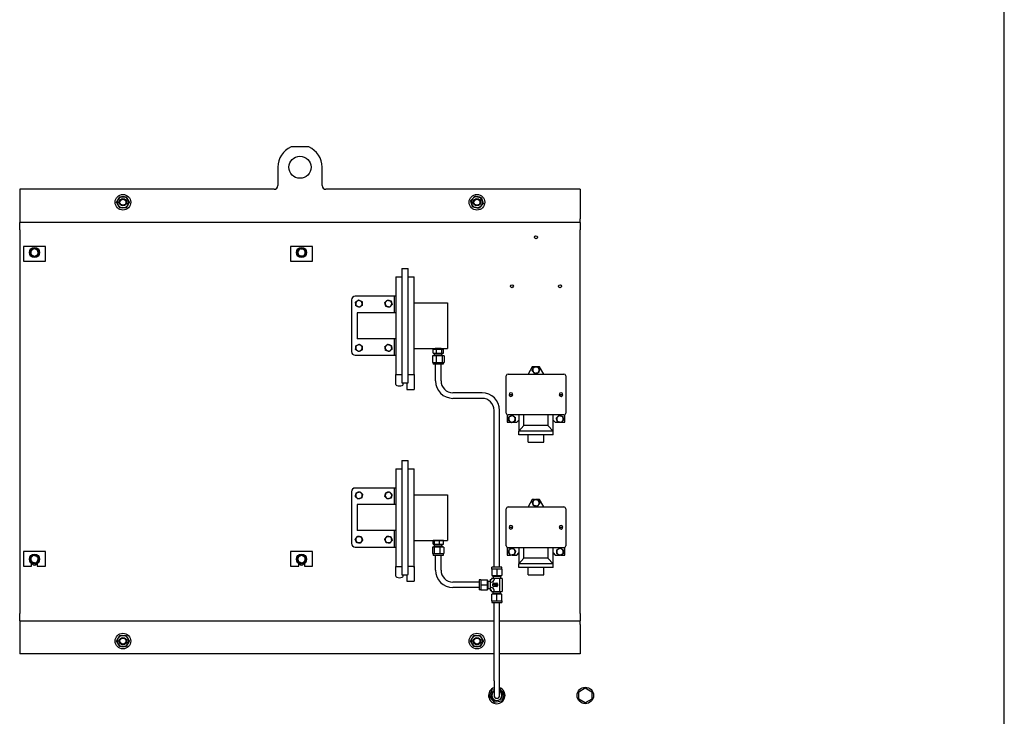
# Model space of a CAD drawing. Header units: inches. Extents: x 24 to 1128, y -69 to 748.
# Tile 266 of 656: x 402 to 469, y 194 to 241. Entities that reach past the tile are written whole.
import ezdxf

# ---------------------------------------------------------------- set-up
doc = ezdxf.new("R2010")
doc.units = ezdxf.units.IN
doc.header["$LTSCALE"] = 32
doc.header["$MEASUREMENT"] = 0
doc.layers.add('Visible (ANSI)', color=7, linetype='Continuous', lineweight=30)

msp = doc.modelspace()

# ---------------------------------------------------------------- linework, layer by layer
at = {"layer": 'Visible (ANSI)'}
for p, q in [((468.78063, 169.86817), (468.78063, 339.73367)), ((421.63011, 232.29617), (420.43115, 232.29617)), ((419.53063, 230.92117), (419.53063, 229.67117)), ((422.53063, 229.67117), (422.53063, 230.92117)), ((419.28063, 229.42117), (402.03063, 229.42117)), ((402.03063, 229.42117), (402.03063, 227.42117)), ((440.03063, 229.42117), (422.78063, 229.42117)), ((440.03063, 229.42117), (440.03063, 227.42117)), ((402.03063, 227.42117), (402.03063, 227.17117)), ((402.03063, 226.67117), (402.03063, 227.17117)), ((440.03063, 227.17117), (402.03063, 227.17117)), ((440.03063, 227.17117), (440.03063, 227.42117)), ((440.03063, 227.17117), (440.03063, 226.67117)), ((402.03063, 226.67117), (402.03063, 200.67117)), ((440.03063, 200.67117), (440.03063, 226.67117)), ((402.28038, 225.55492), (402.28038, 224.55492)), ((403.78038, 225.55492), (402.28038, 225.55492)), ((403.78038, 224.55492), (403.78038, 225.55492)), ((420.38942, 225.55492), (420.38942, 224.55492)), ((421.88942, 225.55492), (420.38942, 225.55492)), ((421.88942, 224.55492), (421.88942, 225.55492)), ((402.28038, 224.55492), (403.78038, 224.55492)), ((420.38942, 224.55492), (421.88942, 224.55492)), ((427.93513, 224.04617), (427.93513, 216.29617)), ((427.93513, 224.04617), (428.37613, 224.04617)), ((428.37613, 216.30116), (428.37613, 224.04617)), ((427.53063, 223.48367), (427.53063, 216.85867)), ((427.53063, 223.48367), (427.93513, 223.48367)), ((428.37613, 223.48367), (428.78063, 223.48367)), ((428.78063, 216.85867), (428.78063, 223.48367)), ((424.53063, 221.92117), (424.53063, 218.42117)), ((427.41063, 222.17117), (424.78063, 222.17117)), ((427.41063, 222.17117), (427.41063, 221.04617)), ((427.53063, 222.17117), (427.41063, 222.17117)), ((428.78063, 221.71804), (431.03063, 221.71804)), ((431.03063, 221.71804), (431.03063, 218.62429)), ((424.90563, 221.04617), (424.90563, 219.29617)), ((427.53063, 221.04617), (424.90563, 221.04617)), ((427.53063, 219.29617), (424.90563, 219.29617)), ((427.41063, 219.29617), (427.41063, 218.17117)), ((428.78063, 218.62429), (431.03063, 218.62429)), ((430.28515, 218.56367), (430.05083, 218.56367)), ((430.05083, 218.32351), (430.05083, 218.56367)), ((430.05083, 218.32351), (430.28515, 218.32351)), ((430.15813, 218.18572), (430.15813, 218.32351)), ((430.19796, 218.62429), (430.19794, 218.62367)), ((430.61333, 218.62367), (430.19794, 218.62367)), ((430.21613, 218.56367), (430.21613, 218.62367)), ((430.63996, 218.56367), (430.28515, 218.56367)), ((430.28515, 218.32351), (430.28515, 218.56367)), ((430.28515, 218.32351), (430.63996, 218.32351)), ((430.59513, 218.56367), (430.59513, 218.62367)), ((430.61331, 218.62429), (430.61333, 218.62367)), ((430.76044, 218.56367), (430.63996, 218.56367)), ((430.63996, 218.32351), (430.63996, 218.56367)), ((430.63996, 218.32351), (430.76044, 218.32351)), ((430.65313, 218.18572), (430.65313, 218.32351)), ((430.76044, 218.32351), (430.76044, 218.56367)), ((424.78063, 218.17117), (427.41063, 218.17117)), ((427.41063, 218.17117), (427.53063, 218.17117)), ((430.27301, 218.12667), (430.01506, 218.12667)), ((430.01506, 218.12667), (430.01506, 217.68965)), ((430.01506, 217.68965), (430.27301, 217.68965)), ((430.07163, 217.68965), (430.07163, 217.56367)), ((430.68623, 218.18572), (430.12503, 218.18572)), ((430.12503, 218.12667), (430.12503, 218.18572)), ((430.66358, 218.12667), (430.27301, 218.12667)), ((430.27301, 218.12667), (430.27301, 217.68965)), ((430.27301, 217.68965), (430.66358, 217.68965)), ((430.7962, 218.12667), (430.66358, 218.12667)), ((430.66358, 218.12667), (430.66358, 217.68965)), ((430.66358, 217.68965), (430.7962, 217.68965)), ((430.68623, 218.12667), (430.68623, 218.18572)), ((430.73963, 217.68965), (430.73963, 217.56367)), ((430.7962, 218.12667), (430.7962, 217.68965)), ((430.73963, 217.56367), (430.07163, 217.56367)), ((430.21813, 216.43867), (430.21813, 217.56367)), ((430.59313, 216.43867), (430.59313, 217.56367)), ((436.78063, 217.39117), (436.49484, 216.89617)), ((437.0194, 217.39117), (436.78063, 217.39117)), ((437.28063, 217.39117), (437.134, 217.39117)), ((437.56642, 216.89617), (437.28063, 217.39117)), ((427.53063, 216.85867), (427.93513, 216.85867)), ((427.53063, 216.18694), (427.53063, 216.85867)), ((427.93513, 216.29617), (428.28063, 216.29617)), ((428.03063, 216.18694), (428.03063, 216.29617)), ((428.28063, 216.29617), (428.28063, 215.85867)), ((428.78063, 216.85867), (428.78063, 215.85867)), ((435.01563, 214.25117), (435.01563, 216.77117)), ((435.14063, 216.89617), (438.92063, 216.89617)), ((439.04563, 216.77117), (439.04563, 214.25117)), ((428.28063, 215.85867), (428.78063, 215.85867)), ((433.37463, 215.62617), (431.40563, 215.62617)), ((433.37463, 215.25117), (431.40563, 215.25117)), ((435.20603, 215.52117), (435.23742, 215.52117)), ((435.23742, 215.50117), (435.20603, 215.50117)), ((435.23742, 215.52117), (435.42385, 215.52117)), ((435.42385, 215.50117), (435.23742, 215.50117)), ((435.42385, 215.52117), (435.45523, 215.52117)), ((435.45523, 215.50117), (435.42385, 215.50117)), ((438.60603, 215.52117), (438.63742, 215.52117)), ((438.63742, 215.50117), (438.60603, 215.50117)), ((438.63742, 215.52117), (438.82385, 215.52117)), ((438.82385, 215.50117), (438.63742, 215.50117)), ((438.82385, 215.52117), (438.85523, 215.52117)), ((438.85523, 215.50117), (438.82385, 215.50117)), ((434.18713, 203.80867), (434.18713, 214.43867)), ((434.56213, 203.80867), (434.56213, 214.43867)), ((435.07813, 214.14292), (435.07813, 213.63117)), ((435.07813, 213.63117), (435.33347, 213.63117)), ((438.92063, 214.12617), (435.14063, 214.12617)), ((435.44748, 213.63117), (435.72363, 213.63117)), ((435.72363, 213.63117), (435.87563, 213.78317)), ((435.87563, 214.12617), (435.87563, 213.03117)), ((436.21813, 213.40617), (436.21813, 214.12617)), ((437.84313, 214.12617), (437.84313, 213.40617)), ((438.18563, 213.03117), (438.18563, 214.12617)), ((438.18563, 213.78317), (438.33763, 213.63117)), ((438.33763, 213.63117), (438.63912, 213.63117)), ((438.75402, 213.63117), (438.98313, 213.63117)), ((438.98313, 213.63117), (438.98313, 214.14292)), ((435.87563, 213.03117), (436.21813, 213.40617)), ((438.18563, 213.03117), (435.87563, 213.03117)), ((435.87563, 212.78117), (435.87563, 213.03117)), ((437.84313, 213.40617), (436.21813, 213.40617)), ((437.84313, 213.40617), (438.18563, 213.03117)), ((438.18563, 212.78117), (438.18563, 213.03117)), ((438.18563, 212.78117), (435.87563, 212.78117)), ((436.50563, 212.28117), (436.50563, 212.78117)), ((436.50563, 212.28117), (437.55563, 212.28117)), ((437.55563, 212.28117), (437.55563, 212.78117)), ((427.93513, 211.04617), (427.93513, 203.29617)), ((427.93513, 211.04617), (428.37613, 211.04617)), ((428.37613, 203.30116), (428.37613, 211.04617)), ((427.53063, 210.48367), (427.53063, 203.85867)), ((427.53063, 210.48367), (427.93513, 210.48367)), ((428.37613, 210.48367), (428.78063, 210.48367)), ((428.78063, 203.85867), (428.78063, 210.48367)), ((427.41063, 209.17117), (424.78063, 209.17117)), ((427.41063, 209.17117), (427.41063, 208.04617)), ((427.53063, 209.17117), (427.41063, 209.17117)), ((424.53063, 208.92117), (424.53063, 205.42117)), ((428.78063, 208.71804), (431.03063, 208.71804)), ((431.03063, 208.71804), (431.03063, 205.62429)), ((436.78063, 208.39117), (436.49484, 207.89617)), ((436.93041, 208.39117), (436.78063, 208.39117)), ((437.28063, 208.39117), (437.04524, 208.39117)), ((437.56642, 207.89617), (437.28063, 208.39117)), ((424.90563, 208.04617), (424.90563, 206.29617)), ((427.53063, 208.04617), (424.90563, 208.04617)), ((435.01563, 205.25117), (435.01563, 207.77117)), ((435.14063, 207.89617), (438.92063, 207.89617)), ((439.04563, 207.77117), (439.04563, 205.25117)), ((427.53063, 206.29617), (424.90563, 206.29617)), ((427.41063, 206.29617), (427.41063, 205.17117)), ((435.20603, 206.52117), (435.23742, 206.52117)), ((435.23742, 206.50117), (435.20603, 206.50117)), ((435.23742, 206.52117), (435.42385, 206.52117)), ((435.42385, 206.50117), (435.23742, 206.50117)), ((435.42385, 206.52117), (435.45523, 206.52117)), ((435.45523, 206.50117), (435.42385, 206.50117)), ((438.60603, 206.52117), (438.63742, 206.52117)), ((438.63742, 206.50117), (438.60603, 206.50117)), ((438.63742, 206.52117), (438.82385, 206.52117)), ((438.82385, 206.50117), (438.63742, 206.50117)), ((438.82385, 206.52117), (438.85523, 206.52117)), ((438.85523, 206.50117), (438.82385, 206.50117)), ((428.78063, 205.62429), (431.03063, 205.62429)), ((430.14994, 205.60867), (430.05728, 205.60867)), ((430.05728, 205.36851), (430.05728, 205.60867)), ((430.49829, 205.60867), (430.14994, 205.60867)), ((430.14994, 205.36851), (430.14994, 205.60867)), ((430.21613, 205.60867), (430.21613, 205.62429)), ((430.75398, 205.60867), (430.49829, 205.60867)), ((430.49829, 205.36851), (430.49829, 205.60867)), ((430.59513, 205.60867), (430.59513, 205.62429)), ((430.75398, 205.36851), (430.75398, 205.60867)), ((424.78063, 205.17117), (427.41063, 205.17117)), ((427.41063, 205.17117), (427.53063, 205.17117)), ((430.12417, 205.17167), (430.02217, 205.17167)), ((430.02217, 205.17167), (430.02217, 204.73465)), ((430.05728, 205.36851), (430.14994, 205.36851)), ((430.50763, 205.17167), (430.12417, 205.17167)), ((430.12417, 205.17167), (430.12417, 204.73465)), ((430.68623, 205.23072), (430.12503, 205.23072)), ((430.12503, 205.17167), (430.12503, 205.23072)), ((430.14994, 205.36851), (430.49829, 205.36851)), ((430.15813, 205.23072), (430.15813, 205.36851)), ((430.49829, 205.36851), (430.75398, 205.36851)), ((430.7891, 205.17167), (430.50763, 205.17167)), ((430.50763, 205.17167), (430.50763, 204.73465)), ((430.65313, 205.23072), (430.65313, 205.36851)), ((430.68623, 205.17167), (430.68623, 205.23072)), ((430.7891, 205.17167), (430.7891, 204.73465)), ((435.07813, 205.14292), (435.07813, 204.63117)), ((438.92063, 205.12617), (435.14063, 205.12617)), ((435.87563, 205.12617), (435.87563, 204.03117)), ((436.21813, 204.40617), (436.21813, 205.12617)), ((437.84313, 205.12617), (437.84313, 204.40617)), ((438.18563, 204.03117), (438.18563, 205.12617)), ((438.98313, 204.63117), (438.98313, 205.14292)), ((403.78038, 204.86988), (402.28038, 204.86988)), ((402.28038, 204.86988), (402.28038, 203.86988)), ((403.78038, 203.86988), (403.78038, 204.86988)), ((421.88942, 204.86988), (420.38942, 204.86988)), ((420.38942, 204.86988), (420.38942, 203.86988)), ((421.88942, 203.86988), (421.88942, 204.86988)), ((430.02217, 204.73465), (430.12417, 204.73465)), ((430.07163, 204.73465), (430.07163, 204.60867)), ((430.73963, 204.60867), (430.07163, 204.60867)), ((430.12417, 204.73465), (430.50763, 204.73465)), ((430.21813, 203.60867), (430.21813, 204.60867)), ((430.50763, 204.73465), (430.7891, 204.73465)), ((430.59313, 203.60867), (430.59313, 204.60867)), ((430.73963, 204.73465), (430.73963, 204.60867)), ((435.07813, 204.63117), (435.2934, 204.63117)), ((435.40739, 204.63117), (435.72363, 204.63117)), ((435.72363, 204.63117), (435.87563, 204.78317)), ((435.87563, 204.03117), (436.21813, 204.40617)), ((437.84313, 204.40617), (436.21813, 204.40617)), ((437.84313, 204.40617), (438.18563, 204.03117)), ((438.18563, 204.78317), (438.33763, 204.63117)), ((438.33763, 204.63117), (438.59724, 204.63117)), ((438.71119, 204.63117), (438.98313, 204.63117)), ((402.28038, 203.86988), (402.84038, 203.86988)), ((402.84038, 203.86988), (402.84038, 204.06341)), ((403.22038, 204.06341), (403.22038, 203.86988)), ((403.22038, 203.86988), (403.78038, 203.86988)), ((420.38942, 203.86988), (420.95038, 203.86988)), ((420.95038, 203.86988), (420.95038, 204.06341)), ((421.33038, 204.06341), (421.33038, 203.86988)), ((421.33038, 203.86988), (421.88942, 203.86988)), ((427.53063, 203.85867), (427.93513, 203.85867)), ((427.53063, 203.18694), (427.53063, 203.85867)), ((428.78063, 203.85867), (428.78063, 202.85867)), ((434.37463, 203.68269), (434.03063, 203.68269)), ((434.03063, 203.68269), (434.03063, 203.24567)), ((434.70863, 203.80867), (434.04063, 203.80867)), ((434.04063, 203.68269), (434.04063, 203.80867)), ((434.71863, 203.68269), (434.37463, 203.68269)), ((434.37463, 203.68269), (434.37463, 203.24567)), ((434.70863, 203.68269), (434.70863, 203.80867)), ((434.71863, 203.68269), (434.71863, 203.24567)), ((438.18563, 204.03117), (435.87563, 204.03117)), ((435.87563, 203.78117), (435.87563, 204.03117)), ((438.18563, 203.78117), (435.87563, 203.78117)), ((436.50563, 203.28117), (436.50563, 203.78117)), ((437.55563, 203.28117), (437.55563, 203.78117)), ((438.18563, 203.78117), (438.18563, 204.03117)), ((427.93513, 203.29617), (428.28063, 203.29617)), ((428.03063, 203.18694), (428.03063, 203.29617)), ((428.28063, 203.29617), (428.28063, 202.85867)), ((433.17463, 202.94267), (433.17463, 202.27467)), ((433.30062, 202.94267), (433.17463, 202.94267)), ((433.30062, 202.95267), (433.30062, 202.60867)), ((433.30062, 202.95267), (433.73763, 202.95267)), ((433.73763, 202.60867), (433.73763, 202.95267)), ((433.93448, 202.96963), (433.93448, 202.78915)), ((433.93448, 202.96963), (434.00383, 202.96963)), ((434.19415, 203.04883), (434.01368, 203.04883)), ((434.01368, 203.04883), (434.01368, 202.97947)), ((434.03063, 203.24567), (434.37463, 203.24567)), ((434.09403, 203.24567), (434.09403, 203.18662)), ((434.09403, 203.18662), (434.65523, 203.18662)), ((434.12713, 203.18662), (434.12713, 203.04883)), ((434.55511, 203.04883), (434.19415, 203.04883)), ((434.19415, 203.04883), (434.19415, 202.97947)), ((434.37463, 203.24567), (434.71863, 203.24567)), ((434.55511, 203.04883), (434.55511, 202.16851)), ((434.73559, 203.04883), (434.55511, 203.04883)), ((434.62213, 203.18662), (434.62213, 203.04883)), ((434.65523, 203.24567), (434.65523, 203.18662)), ((434.73559, 203.04883), (434.73559, 202.16851)), ((436.50563, 203.28117), (437.55563, 203.28117)), ((428.28063, 202.85867), (428.78063, 202.85867)), ((433.17463, 202.79617), (431.40563, 202.79617)), ((433.17463, 202.42117), (431.40563, 202.42117)), ((433.30062, 202.27467), (433.17463, 202.27467)), ((433.30062, 202.60867), (433.30062, 202.26467)), ((433.30062, 202.60867), (433.73763, 202.60867)), ((433.30062, 202.26467), (433.73763, 202.26467)), ((433.73763, 202.88927), (433.79668, 202.88927)), ((433.73763, 202.26467), (433.73763, 202.60867)), ((433.73763, 202.32807), (433.79668, 202.32807)), ((433.79668, 202.32807), (433.79668, 202.88927)), ((433.79668, 202.85617), (433.93448, 202.85617)), ((433.79668, 202.36117), (433.93448, 202.36117)), ((433.93448, 202.78915), (434.00383, 202.78915)), ((433.93448, 202.78915), (433.93448, 202.42819)), ((433.93448, 202.42819), (434.00383, 202.42819)), ((433.93448, 202.42819), (433.93448, 202.24771)), ((434.1127, 202.72924), (434.1117, 202.72924)), ((434.1122, 202.53239), (434.1122, 202.68495)), ((434.15649, 202.72924), (434.37795, 202.72924)), ((434.15649, 202.68495), (434.15649, 202.64066)), ((434.28936, 202.68495), (434.15649, 202.68495)), ((434.15649, 202.64066), (434.24507, 202.64066)), ((434.37795, 202.4881), (434.15649, 202.4881)), ((434.24507, 202.64066), (434.24507, 202.59883)), ((434.28936, 202.59637), (434.28936, 202.68495)), ((434.33365, 202.59637), (434.28936, 202.59637)), ((434.37795, 202.68495), (434.33365, 202.68495)), ((434.33365, 202.68495), (434.33365, 202.59637)), ((434.37795, 202.59883), (434.37795, 202.68495)), ((434.42224, 202.68495), (434.42224, 202.53239)), ((433.93448, 202.24771), (434.00383, 202.24771)), ((434.01368, 202.16851), (434.01368, 202.23787)), ((434.01368, 202.16851), (434.19415, 202.16851)), ((434.37463, 201.97167), (434.03063, 201.97167)), ((434.03063, 201.53465), (434.03063, 201.97167)), ((434.65523, 202.03072), (434.09403, 202.03072)), ((434.09403, 201.97167), (434.09403, 202.03072)), ((434.12713, 202.03072), (434.12713, 202.16851)), ((434.19415, 202.16851), (434.19415, 202.23787)), ((434.19415, 202.16851), (434.55511, 202.16851)), ((434.37463, 201.53465), (434.37463, 201.97167)), ((434.71863, 201.97167), (434.37463, 201.97167)), ((434.55511, 202.16851), (434.73559, 202.16851)), ((434.62213, 202.03072), (434.62213, 202.16851)), ((434.65523, 201.97167), (434.65523, 202.03072)), ((434.71863, 201.53465), (434.71863, 201.97167)), ((434.03063, 201.53465), (434.37463, 201.53465)), ((434.04063, 201.53465), (434.04063, 201.40867)), ((434.04063, 201.40867), (434.70863, 201.40867)), ((434.18713, 196.10867), (434.18713, 201.40867)), ((434.37463, 201.53465), (434.71863, 201.53465)), ((434.56213, 196.10867), (434.56213, 201.40867)), ((434.70863, 201.53465), (434.70863, 201.40867)), ((402.03063, 200.17117), (402.03063, 200.67117)), ((440.03063, 200.67117), (440.03063, 200.17117)), ((402.03063, 200.17117), (402.03063, 199.92117)), ((402.03063, 200.17117), (434.18713, 200.17117)), ((402.03063, 199.92117), (402.03063, 197.92117)), ((434.56213, 200.17117), (440.03063, 200.17117)), ((440.03063, 199.92117), (440.03063, 200.17117)), ((440.03063, 199.92117), (440.03063, 197.92117)), ((434.18713, 197.92117), (402.03063, 197.92117)), ((440.03063, 197.92117), (434.56213, 197.92117)), ((434.18713, 196.10867), (434.18713, 195.10867)), ((434.56213, 195.10867), (434.56213, 196.10867)), ((439.93463, 195.3627), (440.37463, 195.61674)), ((440.37463, 195.61674), (440.81463, 195.3627)), ((433.8788, 195.01193), (434.04293, 195.4897)), ((434.2105, 194.63089), (433.8788, 195.01193)), ((433.98477, 195.0326), (434.11382, 195.40827)), ((434.24558, 194.733), (433.98477, 195.0326)), ((434.04293, 195.4897), (434.18713, 195.51784)), ((434.11382, 195.40827), (434.18713, 195.42257)), ((434.56213, 195.5596), (434.87046, 195.20541)), ((434.56213, 195.4172), (434.7645, 195.18474)), ((434.7645, 195.18474), (434.63544, 194.80907)), ((434.87046, 195.20541), (434.70633, 194.72764)), ((439.93463, 194.85464), (439.93463, 195.3627)), ((440.81463, 195.3627), (440.81463, 194.85464)), ((434.70633, 194.72764), (434.2105, 194.63089)), ((434.63544, 194.80907), (434.24558, 194.733)), ((440.37463, 194.6006), (439.93463, 194.85464)), ((440.81463, 194.85464), (440.37463, 194.6006))]:
    msp.add_line(p, q, dxfattribs=at)
for centre, radius in [((421.03063, 230.92117), 0.75), ((409.03063, 228.54617), 0.53125), ((433.03063, 228.54617), 0.53125), ((409.03063, 228.54617), 0.25014), ((409.03063, 228.54617), 0.25), ((409.03063, 228.54617), 0.20281), ((433.03063, 228.54617), 0.25014), ((433.03063, 228.54617), 0.25), ((433.03063, 228.54617), 0.20281), ((437.03063, 226.17117), 0.1005), ((403.03038, 225.13992), 0.34375), ((421.14038, 225.13992), 0.34375), ((435.40063, 222.85117), 0.1005), ((438.66063, 222.85117), 0.1005), ((403.03038, 204.34988), 0.34375), ((421.14038, 204.34988), 0.34375), ((409.03063, 198.79617), 0.53125), ((409.03063, 198.79617), 0.25014), ((409.03063, 198.79617), 0.25), ((409.03063, 198.79617), 0.20281), ((433.03063, 198.79617), 0.53125), ((433.03063, 198.79617), 0.25014), ((433.03063, 198.79617), 0.25), ((433.03063, 198.79617), 0.20281), ((440.37463, 195.10867), 0.56)]:
    msp.add_circle(centre, radius, dxfattribs=at)
for centre, radius, start, end in [((421.03063, 230.92117), 1.5, 113.5564643, 180), ((421.03063, 230.92117), 1.5, 0, 66.4435357), ((419.28063, 229.67117), 0.25, 270, 0), ((422.78063, 229.67117), 0.25, 180, 270), ((409.03063, 228.54617), 0.375, 150, 210), ((409.03063, 228.54617), 0.375, 90, 150), ((409.03063, 228.54617), 0.375, 210, 270), ((409.03063, 228.54617), 0.375, 30, 90), ((409.03063, 228.54617), 0.375, 270, 330), ((409.03063, 228.54617), 0.375, 330, 30), ((433.03063, 228.54617), 0.375, 137.855527, 197.855527), ((433.03063, 228.54617), 0.375, 197.855527, 257.855527), ((433.03063, 228.54617), 0.375, 77.855527, 137.855527), ((433.03063, 228.54617), 0.375, 257.855527, 317.855527), ((433.03063, 228.54617), 0.375, 17.855527, 77.855527), ((433.03063, 228.54617), 0.375, 317.855527, 17.855527), ((403.03038, 225.13992), 0.25, 121.9976881, 181.9976881), ((403.03038, 225.13992), 0.25, 181.9976881, 241.9976881), ((403.03038, 225.13992), 0.25, 61.9976881, 121.9976881), ((403.03038, 225.13992), 0.25, 1.9976881, 61.9976881), ((403.03038, 225.13992), 0.25, 301.9976881, 1.9976881), ((421.14038, 225.13992), 0.25, 141.424667, 201.424667), ((421.14038, 225.13992), 0.25, 201.424667, 261.424667), ((421.14038, 225.13992), 0.25, 81.424667, 141.424667), ((421.14038, 225.13992), 0.25, 261.424667, 321.424667), ((421.14038, 225.13992), 0.25, 21.424667, 81.424667), ((421.14038, 225.13992), 0.25, 321.424667, 21.424667), ((403.03038, 225.13992), 0.25, 241.9976881, 301.9976881), ((424.78063, 221.92117), 0.25, 90, 180), ((425.03063, 221.67117), 0.219, 124.8637807, 184.8637807), ((425.03063, 221.67117), 0.219, 184.8637807, 244.8637807), ((425.03063, 221.67117), 0.219, 64.8637807, 124.8637807), ((425.03063, 221.67117), 0.219, 4.8637807, 64.8637807), ((425.03063, 221.67117), 0.219, 304.8637807, 4.8637807), ((427.03063, 221.67117), 0.219, 136.5558838, 196.5558838), ((427.03063, 221.67117), 0.219, 76.5558838, 136.5558838), ((427.03063, 221.67117), 0.219, 16.5558838, 76.5558838), ((427.03063, 221.67117), 0.219, 316.5558838, 16.5558838), ((425.03063, 221.67117), 0.219, 244.8637807, 304.8637807), ((427.03063, 221.67117), 0.219, 196.5558838, 256.5558838), ((427.03063, 221.67117), 0.219, 256.5558838, 316.5558838), ((424.78063, 218.42117), 0.25, 180, 270), ((425.03063, 218.67117), 0.219, 176.4860114, 236.4860114), ((425.03063, 218.67117), 0.219, 116.4860114, 176.4860114), ((425.03063, 218.67117), 0.219, 236.4860114, 296.4860114), ((425.03063, 218.67117), 0.219, 56.4860114, 116.4860114), ((425.03063, 218.67117), 0.219, 296.4860114, 356.4860114), ((425.03063, 218.67117), 0.219, 356.4860114, 56.4860114), ((427.03063, 218.67117), 0.219, 130.5937783, 190.5937783), ((427.03063, 218.67117), 0.219, 190.5937783, 250.5937783), ((427.03063, 218.67117), 0.219, 70.5937783, 130.5937783), ((427.03063, 218.67117), 0.219, 250.5937783, 310.5937783), ((427.03063, 218.67117), 0.219, 10.5937783, 70.5937783), ((427.03063, 218.67117), 0.219, 310.5937783, 10.5937783), ((437.03063, 217.17117), 0.219, 159.1193944, 219.1193944), ((437.03063, 217.17117), 0.219, 99.1193944, 159.1193944), ((437.03063, 217.17117), 0.219, 219.1193944, 279.1193944), ((437.03063, 217.17117), 0.219, 39.1193944, 99.1193944), ((437.03063, 217.17117), 0.219, 279.1193944, 339.1193944), ((437.03063, 217.17117), 0.219, 339.1193944, 39.1193944), ((431.40563, 216.43867), 1.1875, 180, 270), ((431.40563, 216.43867), 0.8125, 180, 270), ((435.14063, 216.77117), 0.125, 90, 180), ((438.92063, 216.77117), 0.125, 0, 90), ((433.37463, 214.43867), 1.1875, 0, 90), ((435.33063, 215.51117), 0.125, 4.5885657, 175.4114343), ((438.73063, 215.51117), 0.125, 4.5885657, 175.4114343), ((433.37463, 214.43867), 0.8125, 0, 90), ((435.33063, 215.51117), 0.125, 184.5885657, 355.4114343), ((438.73063, 215.51117), 0.125, 184.5885657, 355.4114343), ((435.14063, 214.25117), 0.125, 180, 270), ((435.40063, 213.85117), 0.219, 175.2113623, 235.2113623), ((435.40063, 213.85117), 0.219, 115.2113623, 175.2113623), ((435.40063, 213.85117), 0.219, 235.2113623, 295.2113623), ((435.40063, 213.85117), 0.219, 55.2113623, 115.2113623), ((435.40063, 213.85117), 0.219, 295.2113623, 355.2113623), ((435.40063, 213.85117), 0.219, 355.2113623, 55.2113623), ((438.66063, 213.85117), 0.219, 136.6077065, 196.6077065), ((438.66063, 213.85117), 0.219, 196.6077065, 256.6077065), ((438.66063, 213.85117), 0.219, 76.6077065, 136.6077065), ((438.66063, 213.85117), 0.219, 256.6077065, 316.6077065), ((438.66063, 213.85117), 0.219, 16.6077065, 76.6077065), ((438.66063, 213.85117), 0.219, 316.6077065, 16.6077065), ((438.92063, 214.25117), 0.125, 270, 0), ((424.78063, 208.92117), 0.25, 90, 180), ((425.03063, 208.67117), 0.219, 165.5388168, 225.5388168), ((425.03063, 208.67117), 0.219, 105.5388168, 165.5388168), ((425.03063, 208.67117), 0.219, 225.5388168, 285.5388168), ((425.03063, 208.67117), 0.219, 45.5388168, 105.5388168), ((425.03063, 208.67117), 0.219, 285.5388168, 345.5388168), ((425.03063, 208.67117), 0.219, 345.5388168, 45.5388168), ((427.03063, 208.67117), 0.219, 165.5388168, 225.5388168), ((427.03063, 208.67117), 0.219, 105.5388168, 165.5388168), ((427.03063, 208.67117), 0.219, 225.5388168, 285.5388168), ((427.03063, 208.67117), 0.219, 45.5388168, 105.5388168), ((427.03063, 208.67117), 0.219, 285.5388168, 345.5388168), ((427.03063, 208.67117), 0.219, 345.5388168, 45.5388168), ((437.03063, 208.17117), 0.219, 139.5511305, 199.5511305), ((437.03063, 208.17117), 0.219, 79.5511305, 139.5511305), ((437.03063, 208.17117), 0.219, 19.5511305, 79.5511305), ((435.14063, 207.77117), 0.125, 90, 180), ((437.03063, 208.17117), 0.219, 199.5511305, 259.5511305), ((437.03063, 208.17117), 0.219, 259.5511305, 319.5511305), ((437.03063, 208.17117), 0.219, 319.5511305, 19.5511305), ((438.92063, 207.77117), 0.125, 0, 90), ((435.33063, 206.51117), 0.125, 4.5885657, 175.4114343), ((435.33063, 206.51117), 0.125, 184.5885657, 355.4114343), ((438.73063, 206.51117), 0.125, 4.5885657, 175.4114343), ((438.73063, 206.51117), 0.125, 184.5885657, 355.4114343), ((425.03063, 205.67117), 0.219, 143.0634048, 203.0634048), ((425.03063, 205.67117), 0.219, 83.0634048, 143.0634048), ((425.03063, 205.67117), 0.219, 23.0634048, 83.0634048), ((425.03063, 205.67117), 0.219, 323.0634048, 23.0634048), ((427.03063, 205.67117), 0.219, 143.0634048, 203.0634048), ((427.03063, 205.67117), 0.219, 83.0634048, 143.0634048), ((427.03063, 205.67117), 0.219, 23.0634048, 83.0634048), ((427.03063, 205.67117), 0.219, 323.0634048, 23.0634048), ((424.78063, 205.42117), 0.25, 180, 270), ((425.03063, 205.67117), 0.219, 203.0634048, 263.0634048), ((425.03063, 205.67117), 0.219, 263.0634048, 323.0634048), ((427.03063, 205.67117), 0.219, 203.0634048, 263.0634048), ((427.03063, 205.67117), 0.219, 263.0634048, 323.0634048), ((435.14063, 205.25117), 0.125, 180, 270), ((435.40063, 204.85117), 0.219, 157.4980112, 217.4980112), ((435.40063, 204.85117), 0.219, 97.4980112, 157.4980112), ((435.40063, 204.85117), 0.219, 37.4980112, 97.4980112), ((435.40063, 204.85117), 0.219, 337.4980112, 37.4980112), ((438.66063, 204.85117), 0.219, 116.9723866, 176.9723866), ((438.66063, 204.85117), 0.219, 56.9723866, 116.9723866), ((438.66063, 204.85117), 0.219, 356.9723866, 56.9723866), ((438.92063, 205.25117), 0.125, 270, 0), ((403.03038, 204.34988), 0.25, 134.4210397, 194.4210397), ((403.03038, 204.34988), 0.25, 194.4210397, 254.4210397), ((403.03038, 204.34988), 0.25, 74.4210397, 134.4210397), ((403.03038, 204.34988), 0.25, 14.4210397, 74.4210397), ((403.03038, 204.34988), 0.25, 314.4210397, 14.4210397), ((421.14038, 204.34988), 0.25, 124.3205359, 184.3205359), ((421.14038, 204.34988), 0.25, 184.3205359, 244.3205359), ((421.14038, 204.34988), 0.25, 64.3205359, 124.3205359), ((421.14038, 204.34988), 0.25, 4.3205359, 64.3205359), ((421.14038, 204.34988), 0.25, 304.3205359, 4.3205359), ((435.40063, 204.85117), 0.219, 217.4980112, 277.4980112), ((435.40063, 204.85117), 0.219, 277.4980112, 337.4980112), ((438.66063, 204.85117), 0.219, 176.9723866, 236.9723866), ((438.66063, 204.85117), 0.219, 236.9723866, 296.9723866), ((438.66063, 204.85117), 0.219, 296.9723866, 356.9723866), ((403.03063, 204.09992), 0.15625, 203.6550512, 336.4595583), ((403.03038, 204.34988), 0.25, 254.4210397, 314.4210397), ((421.14063, 204.09992), 0.15625, 203.6550512, 336.4595583), ((421.14038, 204.34988), 0.25, 244.3205359, 304.3205359), ((431.40563, 203.60867), 1.1875, 180, 270), ((431.40563, 203.60867), 0.8125, 180, 270), ((434.00383, 202.97947), 0.19032, 270, 0), ((434.00383, 202.97947), 0.00984, 270, 0), ((434.00383, 202.23787), 0.19032, 0, 90), ((434.1122, 202.72924), 0.0005, 0, 180), ((434.15649, 202.68495), 0.04429, 90, 180), ((434.15649, 202.53239), 0.04429, 180, 270), ((434.31151, 202.59883), 0.06644, 180, 0), ((434.37795, 202.68495), 0.04429, 0, 90), ((434.37795, 202.53239), 0.04429, 270, 0), ((434.00383, 202.23787), 0.00984, 0, 90), ((409.03063, 198.79617), 0.375, 150, 210), ((409.03063, 198.79617), 0.375, 90, 150), ((409.03063, 198.79617), 0.375, 30, 90), ((409.03063, 198.79617), 0.375, 330, 30), ((433.03063, 198.79617), 0.375, 150, 210), ((433.03063, 198.79617), 0.375, 90, 150), ((433.03063, 198.79617), 0.375, 30, 90), ((433.03063, 198.79617), 0.375, 330, 30), ((409.03063, 198.79617), 0.375, 210, 270), ((409.03063, 198.79617), 0.375, 270, 330), ((433.03063, 198.79617), 0.375, 210, 270), ((433.03063, 198.79617), 0.375, 270, 330), ((434.37463, 195.10867), 0.56, 109.5616795, 70.4383205), ((434.37463, 195.10867), 0.334, 124.1510971, 55.8489029), ((434.37463, 195.10867), 0.1875, 180, 0)]:
    msp.add_arc(centre, radius, start, end, dxfattribs=at)
for centre in [(427.78063, 216.18694), (427.78063, 203.18694)]:
    msp.add_ellipse(centre, major_axis=(-0.25, 0), ratio=0.38268343, start_param=0, end_param=3.14159265, dxfattribs=at)
for points in [[(432.75259, 228.7978), (432.82001, 228.8723), (432.89786, 228.95833)], [(432.89786, 228.95833), (433.01129, 228.93392), (433.10952, 228.91278)], [(408.59762, 228.54617), (408.65563, 228.64665), (408.70587, 228.73367)], [(408.70587, 228.35867), (408.65563, 228.44569), (408.59762, 228.54617)], [(408.70587, 228.73367), (408.75611, 228.82069), (408.81413, 228.92117)], [(408.81413, 228.17117), (408.75611, 228.27165), (408.70587, 228.35867)], [(408.81413, 228.92117), (408.93015, 228.92117), (409.03063, 228.92117)], [(409.03063, 228.92117), (409.13111, 228.92117), (409.24714, 228.92117)], [(409.24714, 228.92117), (409.30515, 228.82069), (409.35539, 228.73367)], [(409.35539, 228.35867), (409.30515, 228.27165), (409.24714, 228.17117)], [(409.35539, 228.73367), (409.40563, 228.64665), (409.46365, 228.54617)], [(409.46365, 228.54617), (409.40563, 228.44569), (409.35539, 228.35867)], [(432.60731, 228.63727), (432.68516, 228.72329), (432.75259, 228.7978)], [(432.6737, 228.43119), (432.64289, 228.52683), (432.60731, 228.63727)], [(432.74008, 228.22511), (432.7045, 228.33555), (432.6737, 228.43119)], [(433.10952, 228.91278), (433.20776, 228.89164), (433.32119, 228.86723)], [(433.30868, 228.29454), (433.24126, 228.22004), (433.1634, 228.13401)], [(433.45395, 228.45507), (433.3761, 228.36905), (433.30868, 228.29454)], [(433.32119, 228.86723), (433.35676, 228.75679), (433.38757, 228.66115)], [(433.38757, 228.66115), (433.41838, 228.56551), (433.45395, 228.45507)], [(409.03063, 228.17117), (408.93015, 228.17117), (408.81413, 228.17117)], [(409.24714, 228.17117), (409.13111, 228.17117), (409.03063, 228.17117)], [(432.95174, 228.17956), (432.85351, 228.2007), (432.74008, 228.22511)], [(433.1634, 228.13401), (433.04997, 228.15842), (432.95174, 228.17956)], [(402.7755, 225.27545), (402.8411, 225.31644), (402.89791, 225.35194)], [(402.78053, 225.1312), (402.7782, 225.19815), (402.7755, 225.27545)], [(402.78557, 224.98695), (402.78287, 225.06426), (402.78053, 225.1312)], [(402.91301, 224.91919), (402.85386, 224.95064), (402.78557, 224.98695)], [(402.89791, 225.35194), (402.95472, 225.38743), (403.02032, 225.42842)], [(403.02032, 225.42842), (403.08861, 225.3921), (403.14776, 225.36065)], [(403.14776, 225.36065), (403.2069, 225.3292), (403.2752, 225.29288)], [(403.28526, 225.00438), (403.21966, 224.9634), (403.16285, 224.9279)], [(403.2752, 225.29288), (403.2779, 225.21558), (403.28023, 225.14863)], [(403.28023, 225.14863), (403.28257, 225.08169), (403.28526, 225.00438)], [(420.85493, 225.18296), (420.90317, 225.24344), (420.94494, 225.29581)], [(420.90766, 225.0486), (420.88319, 225.11096), (420.85493, 225.18296)], [(420.96038, 224.91424), (420.93213, 224.98624), (420.90766, 225.0486)], [(420.94494, 225.29581), (420.98671, 225.34818), (421.03494, 225.40865)], [(421.03494, 225.40865), (421.11142, 225.39711), (421.17766, 225.38712)], [(421.17766, 225.38712), (421.2439, 225.37714), (421.32038, 225.3656)], [(421.33583, 224.98403), (421.29406, 224.93166), (421.24583, 224.87119)], [(421.32038, 225.3656), (421.34864, 225.2936), (421.37311, 225.23124)], [(421.42583, 225.09688), (421.3776, 225.0364), (421.33583, 224.98403)], [(421.37311, 225.23124), (421.39758, 225.16888), (421.42583, 225.09688)], [(403.04045, 224.85142), (402.97215, 224.88774), (402.91301, 224.91919)], [(403.16285, 224.9279), (403.10604, 224.89241), (403.04045, 224.85142)], [(421.10311, 224.89271), (421.03687, 224.9027), (420.96038, 224.91424)], [(421.24583, 224.87119), (421.16934, 224.88273), (421.10311, 224.89271)], [(424.8017, 221.77859), (424.8573, 221.81732), (424.90545, 221.85086)], [(424.81242, 221.6526), (424.80745, 221.71107), (424.8017, 221.77859)], [(424.82314, 221.52662), (424.8174, 221.59413), (424.81242, 221.6526)], [(424.90545, 221.85086), (424.95359, 221.88441), (425.00919, 221.92314)], [(425.00919, 221.92314), (425.07053, 221.89436), (425.12366, 221.86943)], [(425.12366, 221.86943), (425.17678, 221.8445), (425.23812, 221.81572)], [(425.23812, 221.81572), (425.24387, 221.74821), (425.24884, 221.68974)], [(425.24884, 221.68974), (425.25382, 221.63127), (425.25956, 221.56375)], [(426.78468, 221.72996), (426.83128, 221.77916), (426.87163, 221.82176)], [(426.82071, 221.60877), (426.80399, 221.66501), (426.78468, 221.72996)], [(426.87163, 221.82176), (426.91198, 221.86437), (426.95857, 221.91357)], [(426.95857, 221.91357), (427.02448, 221.89781), (427.08155, 221.88417)], [(427.08155, 221.88417), (427.13862, 221.87053), (427.20452, 221.85477)], [(427.27658, 221.61238), (427.22999, 221.56318), (427.18964, 221.52057)], [(427.20452, 221.85477), (427.22383, 221.78982), (427.24055, 221.73357)], [(427.24055, 221.73357), (427.25727, 221.67733), (427.27658, 221.61238)], [(424.93761, 221.47291), (424.88448, 221.49783), (424.82314, 221.52662)], [(425.05207, 221.4192), (424.99073, 221.44798), (424.93761, 221.47291)], [(425.15582, 221.49148), (425.10767, 221.45793), (425.05207, 221.4192)], [(425.25956, 221.56375), (425.20397, 221.52502), (425.15582, 221.49148)], [(426.85674, 221.48757), (426.83743, 221.55252), (426.82071, 221.60877)], [(426.97972, 221.45817), (426.92264, 221.47181), (426.85674, 221.48757)], [(427.10269, 221.42877), (427.03679, 221.44453), (426.97972, 221.45817)], [(427.18964, 221.52057), (427.14929, 221.47797), (427.10269, 221.42877)], [(424.80429, 218.55839), (424.80845, 218.62602), (424.81204, 218.68459)], [(424.90971, 218.48858), (424.86079, 218.52098), (424.80429, 218.55839)], [(424.81204, 218.68459), (424.81564, 218.74316), (424.81979, 218.81079)], [(424.81979, 218.81079), (424.88044, 218.84101), (424.93296, 218.86718)], [(425.01513, 218.41877), (424.95864, 218.45618), (424.90971, 218.48858)], [(424.93296, 218.86718), (424.98549, 218.89335), (425.04613, 218.92357)], [(425.1283, 218.47516), (425.07578, 218.44898), (425.01513, 218.41877)], [(425.04613, 218.92357), (425.10263, 218.88616), (425.15155, 218.85376)], [(425.24147, 218.53154), (425.18082, 218.50133), (425.1283, 218.47516)], [(425.15155, 218.85376), (425.20048, 218.82136), (425.25697, 218.78395)], [(425.24922, 218.65775), (425.24562, 218.59918), (425.24147, 218.53154)], [(425.25697, 218.78395), (425.25282, 218.71632), (425.24922, 218.65775)], [(426.79212, 218.75519), (426.84357, 218.79928), (426.88813, 218.83747)], [(426.81537, 218.63091), (426.80458, 218.68859), (426.79212, 218.75519)], [(426.83861, 218.50662), (426.82615, 218.57323), (426.81537, 218.63091)], [(426.95787, 218.46461), (426.90252, 218.48411), (426.83861, 218.50662)], [(426.88813, 218.83747), (426.93269, 218.87565), (426.98414, 218.91974)], [(427.07712, 218.4226), (427.01321, 218.44511), (426.95787, 218.46461)], [(426.98414, 218.91974), (427.04805, 218.89722), (427.1034, 218.87773)], [(427.17313, 218.50487), (427.12858, 218.46669), (427.07712, 218.4226)], [(427.1034, 218.87773), (427.15875, 218.85823), (427.22265, 218.83572)], [(427.26915, 218.58715), (427.21769, 218.54306), (427.17313, 218.50487)], [(427.22265, 218.83572), (427.23511, 218.76911), (427.2459, 218.71143)], [(427.2459, 218.71143), (427.25669, 218.65375), (427.26915, 218.58715)], [(436.78095, 217.13109), (436.8051, 217.1944), (436.82602, 217.24923)], [(436.86073, 217.03299), (436.8237, 217.07852), (436.78095, 217.13109)], [(436.82602, 217.24923), (436.84693, 217.30405), (436.87108, 217.36736)], [(436.9405, 216.9349), (436.89775, 216.98747), (436.86073, 217.03299)], [(436.87108, 217.36736), (436.93798, 217.3781), (436.99592, 217.3874)], [(437.06534, 216.95494), (437.0074, 216.94564), (436.9405, 216.9349)], [(436.99592, 217.3874), (437.05386, 217.3967), (437.12076, 217.40744)], [(437.19018, 216.97498), (437.12328, 216.96424), (437.06534, 216.95494)], [(437.12076, 217.40744), (437.16352, 217.35487), (437.20054, 217.30934)], [(437.23525, 217.09311), (437.21433, 217.03829), (437.19018, 216.97498)], [(437.20054, 217.30934), (437.23756, 217.26382), (437.28032, 217.21125)], [(437.28032, 217.21125), (437.25617, 217.14794), (437.23525, 217.09311)], [(435.17184, 213.74345), (435.1775, 213.81098), (435.1824, 213.86945)], [(435.27568, 213.67131), (435.22749, 213.70479), (435.17184, 213.74345)], [(435.1824, 213.86945), (435.1873, 213.92793), (435.19295, 213.99545)], [(435.19295, 213.99545), (435.25426, 214.02431), (435.30735, 214.04931)], [(435.37952, 213.59917), (435.32387, 213.63783), (435.27568, 213.67131)], [(435.30735, 214.04931), (435.36044, 214.0743), (435.42174, 214.10317)], [(435.49392, 213.65303), (435.44083, 213.62804), (435.37952, 213.59917)], [(435.42174, 214.10317), (435.47739, 214.06451), (435.52558, 214.03103)], [(435.60831, 213.70689), (435.54701, 213.67803), (435.49392, 213.65303)], [(435.52558, 214.03103), (435.57378, 213.99755), (435.62942, 213.95889)], [(435.61887, 213.83289), (435.61397, 213.77441), (435.60831, 213.70689)], [(435.62942, 213.95889), (435.62377, 213.89136), (435.61887, 213.83289)], [(438.41463, 213.90974), (438.46118, 213.95898), (438.50149, 214.00162)], [(438.45077, 213.78858), (438.434, 213.84481), (438.41463, 213.90974)], [(438.48691, 213.66741), (438.46754, 213.73234), (438.45077, 213.78858)], [(438.60991, 213.63812), (438.55282, 213.65172), (438.48691, 213.66741)], [(438.50149, 214.00162), (438.54181, 214.04426), (438.58836, 214.0935)], [(438.58836, 214.0935), (438.65427, 214.07781), (438.71136, 214.06421)], [(438.73291, 213.60884), (438.66699, 213.62453), (438.60991, 213.63812)], [(438.71136, 214.06421), (438.76844, 214.05062), (438.83436, 214.03493)], [(438.81977, 213.70072), (438.77946, 213.65808), (438.73291, 213.60884)], [(438.90664, 213.7926), (438.86009, 213.74336), (438.81977, 213.70072)], [(438.83436, 214.03493), (438.85373, 213.97), (438.8705, 213.91376)], [(438.8705, 213.91376), (438.88727, 213.85753), (438.90664, 213.7926)], [(424.787, 208.60343), (424.80392, 208.66904), (424.81857, 208.72586)], [(424.87724, 208.51486), (424.83536, 208.55597), (424.787, 208.60343)], [(424.81857, 208.72586), (424.83323, 208.78268), (424.85015, 208.84829)], [(424.85015, 208.84829), (424.91543, 208.86644), (424.97196, 208.88216)], [(424.96748, 208.4263), (424.91912, 208.47376), (424.87724, 208.51486)], [(425.0893, 208.46017), (425.03276, 208.44445), (424.96748, 208.4263)], [(424.97196, 208.88216), (425.0285, 208.89788), (425.09378, 208.91604)], [(425.21112, 208.49405), (425.14584, 208.47589), (425.0893, 208.46017)], [(425.09378, 208.91604), (425.14214, 208.86858), (425.18403, 208.82748)], [(425.18403, 208.82748), (425.22591, 208.78637), (425.27427, 208.73891)], [(425.24269, 208.61648), (425.22804, 208.55966), (425.21112, 208.49405)], [(425.27427, 208.73891), (425.25735, 208.6733), (425.24269, 208.61648)], [(426.787, 208.60343), (426.80392, 208.66904), (426.81857, 208.72586)], [(426.87724, 208.51486), (426.83536, 208.55597), (426.787, 208.60343)], [(426.81857, 208.72586), (426.83323, 208.78268), (426.85015, 208.84829)], [(426.85015, 208.84829), (426.91543, 208.86644), (426.97196, 208.88216)], [(426.96748, 208.4263), (426.91912, 208.47376), (426.87724, 208.51486)], [(427.0893, 208.46017), (427.03276, 208.44445), (426.96748, 208.4263)], [(426.97196, 208.88216), (427.0285, 208.89788), (427.09378, 208.91604)], [(427.21112, 208.49405), (427.14584, 208.47589), (427.0893, 208.46017)], [(427.09378, 208.91604), (427.14214, 208.86858), (427.18403, 208.82748)], [(427.18403, 208.82748), (427.22591, 208.78637), (427.27427, 208.73891)], [(427.24269, 208.61648), (427.22804, 208.55966), (427.21112, 208.49405)], [(427.27427, 208.73891), (427.25735, 208.6733), (427.24269, 208.61648)], [(436.78195, 208.21703), (436.82591, 208.26859), (436.86398, 208.31325)], [(436.86398, 208.31325), (436.90205, 208.35791), (436.94601, 208.40947)], [(436.94601, 208.40947), (437.01264, 208.39718), (437.07035, 208.38654)], [(437.07035, 208.38654), (437.12806, 208.3759), (437.19469, 208.36361)], [(437.19469, 208.36361), (437.21737, 208.29975), (437.23701, 208.24446)], [(436.82426, 208.09788), (436.80462, 208.15318), (436.78195, 208.21703)], [(436.86657, 207.97873), (436.8439, 208.04258), (436.82426, 208.09788)], [(436.99092, 207.9558), (436.93321, 207.96644), (436.86657, 207.97873)], [(437.11526, 207.93287), (437.04862, 207.94516), (436.99092, 207.9558)], [(437.19729, 208.02909), (437.15922, 207.98443), (437.11526, 207.93287)], [(437.27932, 208.12531), (437.23536, 208.07374), (437.19729, 208.02909)], [(437.23701, 208.24446), (437.25664, 208.18916), (437.27932, 208.12531)], [(424.7796, 205.70171), (424.82032, 205.75587), (424.85559, 205.80277)], [(424.82914, 205.58538), (424.80615, 205.63937), (424.7796, 205.70171)], [(424.85559, 205.80277), (424.89085, 205.84968), (424.93157, 205.90384)], [(424.93157, 205.90384), (424.99883, 205.89565), (425.05708, 205.88857)], [(425.05708, 205.88857), (425.11533, 205.88148), (425.1826, 205.8733)], [(425.1826, 205.8733), (425.20914, 205.81095), (425.23213, 205.75696)], [(425.28166, 205.64063), (425.24094, 205.58647), (425.20568, 205.53957)], [(425.23213, 205.75696), (425.25512, 205.70297), (425.28166, 205.64063)], [(426.7796, 205.70171), (426.82032, 205.75587), (426.85559, 205.80277)], [(426.82914, 205.58538), (426.80615, 205.63937), (426.7796, 205.70171)], [(426.85559, 205.80277), (426.89085, 205.84968), (426.93157, 205.90384)], [(426.93157, 205.90384), (426.99883, 205.89565), (427.05708, 205.88857)], [(427.05708, 205.88857), (427.11533, 205.88148), (427.1826, 205.8733)], [(427.1826, 205.8733), (427.20914, 205.81095), (427.23213, 205.75696)], [(427.28166, 205.64063), (427.24094, 205.58647), (427.20568, 205.53957)], [(427.23213, 205.75696), (427.25512, 205.70297), (427.28166, 205.64063)], [(424.87867, 205.46904), (424.85213, 205.53139), (424.82914, 205.58538)], [(425.00418, 205.45377), (424.94593, 205.46086), (424.87867, 205.46904)], [(425.1297, 205.4385), (425.06244, 205.44669), (425.00418, 205.45377)], [(425.20568, 205.53957), (425.17042, 205.49266), (425.1297, 205.4385)], [(426.87867, 205.46904), (426.85213, 205.53139), (426.82914, 205.58538)], [(427.00418, 205.45377), (426.94593, 205.46086), (426.87867, 205.46904)], [(427.1297, 205.4385), (427.06244, 205.44669), (427.00418, 205.45377)], [(427.20568, 205.53957), (427.17042, 205.49266), (427.1297, 205.4385)], [(435.14992, 204.81817), (435.17585, 204.88077), (435.19831, 204.93498)], [(435.19831, 204.93498), (435.22076, 204.9892), (435.2467, 205.0518)], [(435.2467, 205.0518), (435.31388, 205.06064), (435.37206, 205.0683)], [(435.37206, 205.0683), (435.43023, 205.07595), (435.49741, 205.0848)], [(435.49741, 205.0848), (435.53866, 205.03104), (435.57438, 204.98448)], [(435.57438, 204.98448), (435.6101, 204.93793), (435.65135, 204.88417)], [(438.44194, 204.86274), (438.44504, 204.92134), (438.44862, 204.989)], [(438.44862, 204.989), (438.50901, 205.01973), (438.5613, 205.04635)], [(438.5613, 205.04635), (438.6136, 205.07296), (438.67399, 205.1037)], [(438.67399, 205.1037), (438.7308, 205.06676), (438.78, 205.03478)], [(438.78, 205.03478), (438.8292, 205.0028), (438.88601, 204.96587)], [(438.88601, 204.96587), (438.88243, 204.8982), (438.87933, 204.8396)], [(402.75231, 204.42741), (402.80756, 204.48155), (402.8554, 204.52843)], [(402.78826, 204.28762), (402.77158, 204.3525), (402.75231, 204.42741)], [(402.82421, 204.14783), (402.80494, 204.22274), (402.78826, 204.28762)], [(402.8554, 204.52843), (402.90324, 204.57532), (402.95849, 204.62946)], [(402.95849, 204.62946), (403.033, 204.60869), (403.09752, 204.5907)], [(403.09752, 204.5907), (403.16205, 204.57271), (403.23656, 204.55193)], [(403.30845, 204.27235), (403.25321, 204.21821), (403.20536, 204.17133)], [(403.23656, 204.55193), (403.25582, 204.47702), (403.27251, 204.41214)], [(403.27251, 204.41214), (403.28919, 204.34726), (403.30845, 204.27235)], [(420.88022, 204.47497), (420.9441, 204.51859), (420.99943, 204.55635)], [(420.89109, 204.33105), (420.88605, 204.39784), (420.88022, 204.47497)], [(420.90197, 204.18712), (420.89614, 204.26425), (420.89109, 204.33105)], [(420.99943, 204.55635), (421.05475, 204.59412), (421.11864, 204.63774)], [(421.11864, 204.63774), (421.18835, 204.60422), (421.24872, 204.57519)], [(421.24872, 204.57519), (421.30909, 204.54616), (421.3788, 204.51264)], [(421.3788, 204.51264), (421.38463, 204.43551), (421.38967, 204.36871)], [(421.38967, 204.36871), (421.39472, 204.30192), (421.40055, 204.22479)], [(435.22688, 204.71786), (435.19116, 204.76441), (435.14992, 204.81817)], [(435.30385, 204.61754), (435.2626, 204.6713), (435.22688, 204.71786)], [(435.42921, 204.63404), (435.37103, 204.62638), (435.30385, 204.61754)], [(435.55457, 204.65054), (435.48739, 204.6417), (435.42921, 204.63404)], [(435.60296, 204.76735), (435.5805, 204.71314), (435.55457, 204.65054)], [(435.65135, 204.88417), (435.62542, 204.82157), (435.60296, 204.76735)], [(438.43526, 204.73647), (438.43884, 204.80414), (438.44194, 204.86274)], [(438.54127, 204.66756), (438.49207, 204.69954), (438.43526, 204.73647)], [(438.64728, 204.59864), (438.59047, 204.63557), (438.54127, 204.66756)], [(438.75996, 204.65599), (438.70766, 204.62938), (438.64728, 204.59864)], [(438.87265, 204.71334), (438.81226, 204.68261), (438.75996, 204.65599)], [(438.87933, 204.8396), (438.87623, 204.781), (438.87265, 204.71334)], [(402.96324, 204.10906), (402.89872, 204.12706), (402.82421, 204.14783)], [(403.10228, 204.0703), (403.02777, 204.09107), (402.96324, 204.10906)], [(403.20536, 204.17133), (403.15752, 204.12444), (403.10228, 204.0703)], [(421.03205, 204.12457), (420.97168, 204.1536), (420.90197, 204.18712)], [(421.16213, 204.06203), (421.09242, 204.09554), (421.03205, 204.12457)], [(421.28134, 204.14341), (421.22601, 204.10564), (421.16213, 204.06203)], [(421.40055, 204.22479), (421.33666, 204.18118), (421.28134, 204.14341)], [(408.59762, 198.79617), (408.65563, 198.89665), (408.70587, 198.98367)], [(408.70587, 198.98367), (408.75611, 199.07069), (408.81413, 199.17117)], [(408.81413, 199.17117), (408.93015, 199.17117), (409.03063, 199.17117)], [(409.03063, 199.17117), (409.13111, 199.17117), (409.24714, 199.17117)], [(409.24714, 199.17117), (409.30515, 199.07069), (409.35539, 198.98367)], [(409.35539, 198.98367), (409.40563, 198.89665), (409.46365, 198.79617)], [(432.59762, 198.79617), (432.65563, 198.89665), (432.70587, 198.98367)], [(432.70587, 198.98367), (432.75611, 199.07069), (432.81413, 199.17117)], [(432.81413, 199.17117), (432.93015, 199.17117), (433.03063, 199.17117)], [(433.03063, 199.17117), (433.13111, 199.17117), (433.24714, 199.17117)], [(433.24714, 199.17117), (433.30515, 199.07069), (433.35539, 198.98367)], [(433.35539, 198.98367), (433.40563, 198.89665), (433.46365, 198.79617)], [(408.70587, 198.60867), (408.65563, 198.69569), (408.59762, 198.79617)], [(408.81413, 198.42117), (408.75611, 198.52165), (408.70587, 198.60867)], [(409.03063, 198.42117), (408.93015, 198.42117), (408.81413, 198.42117)], [(409.24714, 198.42117), (409.13111, 198.42117), (409.03063, 198.42117)], [(409.35539, 198.60867), (409.30515, 198.52165), (409.24714, 198.42117)], [(409.46365, 198.79617), (409.40563, 198.69569), (409.35539, 198.60867)], [(432.70587, 198.60867), (432.65563, 198.69569), (432.59762, 198.79617)], [(432.81413, 198.42117), (432.75611, 198.52165), (432.70587, 198.60867)], [(433.03063, 198.42117), (432.93015, 198.42117), (432.81413, 198.42117)], [(433.24714, 198.42117), (433.13111, 198.42117), (433.03063, 198.42117)], [(433.35539, 198.60867), (433.30515, 198.52165), (433.24714, 198.42117)], [(433.46365, 198.79617), (433.40563, 198.69569), (433.35539, 198.60867)]]:
    msp.add_rational_spline(points, [1, 1.0379548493, 1], degree=2, dxfattribs=at)
for points, knots in [([(428.28063, 216.29617), (428.28063, 216.29617), (428.28691, 216.29659), (428.31243, 216.29811), (428.33166, 216.29919), (428.36075, 216.30052), (428.36822, 216.30084), (428.37613, 216.30116)], [0.95706937, 0.95706937, 0.95706937, 0.95706937, 1.196336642, 1.196336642, 1.435603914, 1.435603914, 1.509964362, 1.509964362, 1.509964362, 1.509964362]), ([(428.37613, 216.86451), (428.39378, 216.86533), (428.41372, 216.86612), (428.46574, 216.86762), (428.49923, 216.86812), (428.56204, 216.86812), (428.59552, 216.86762), (428.65712, 216.86584), (428.68522, 216.86458), (428.7296, 216.8622), (428.74884, 216.86094), (428.77435, 216.85916), (428.78063, 216.85867), (428.78063, 216.85867)], [1.51013588, 1.51013588, 1.51013588, 1.51013588, 1.67505564, 1.67505564, 1.91434945, 1.91434945, 2.15364327, 2.15364327, 2.39293708, 2.39293708, 2.63223063, 2.63223063, 2.87152418, 2.87152418, 2.87152418, 2.87152418]), ([(428.37613, 203.86451), (428.39378, 203.86533), (428.41372, 203.86612), (428.46574, 203.86762), (428.49923, 203.86812), (428.56204, 203.86812), (428.59552, 203.86762), (428.65712, 203.86584), (428.68522, 203.86458), (428.7296, 203.8622), (428.74884, 203.86094), (428.77435, 203.85916), (428.78063, 203.85867), (428.78063, 203.85867)], [1.51013588, 1.51013588, 1.51013588, 1.51013588, 1.67505564, 1.67505564, 1.91434945, 1.91434945, 2.15364327, 2.15364327, 2.39293708, 2.39293708, 2.63223063, 2.63223063, 2.87152418, 2.87152418, 2.87152418, 2.87152418]), ([(428.28063, 203.29617), (428.28063, 203.29617), (428.28691, 203.29659), (428.31243, 203.29811), (428.33166, 203.29919), (428.36075, 203.30052), (428.36822, 203.30084), (428.37613, 203.30116)], [0.95706937, 0.95706937, 0.95706937, 0.95706937, 1.196336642, 1.196336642, 1.435603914, 1.435603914, 1.509964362, 1.509964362, 1.509964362, 1.509964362])]:
    msp.add_open_spline(points, degree=3, knots=knots, dxfattribs=at)

doc.saveas('drawing.dxf')
